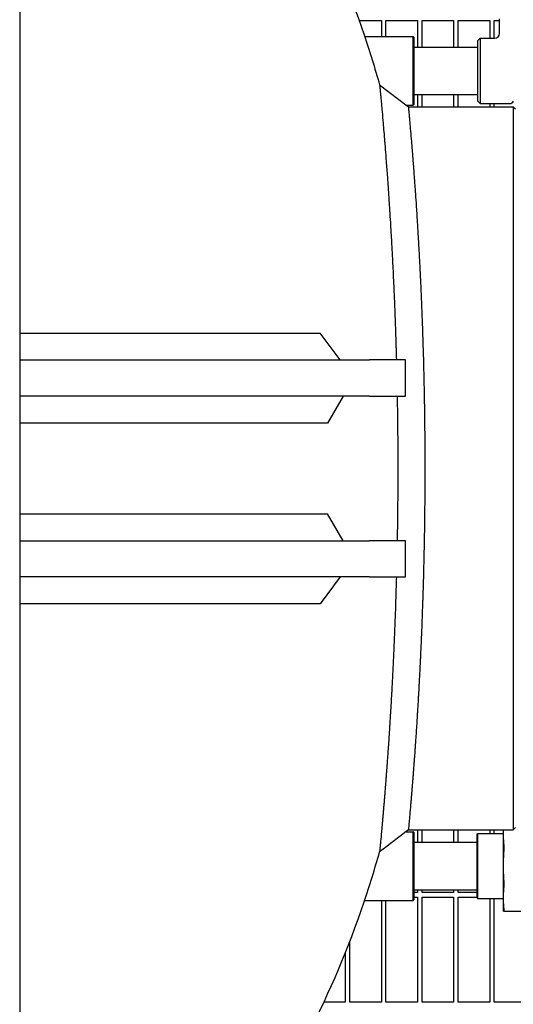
# Model space of a CAD drawing. Header units: inches. Extents: x 36 to 1719, y -84 to 1122.
# Tile 522 of 550: x 1026 to 1040, y 854 to 881. Entities that reach past the tile are written whole.
import ezdxf

# ---------------------------------------------------------------- set-up
doc = ezdxf.new("R2010")
doc.units = ezdxf.units.IN
doc.header["$LTSCALE"] = 48
doc.header["$MEASUREMENT"] = 0
doc.layers.add('Dimension (ANSI)', color=7, linetype='Continuous', lineweight=25)
doc.layers.add('Visible (ANSI)', color=7, linetype='Continuous', lineweight=30)
doc.styles.add('Note Text (ANSI)', font='tahoma.ttf')
doc.dimstyles.new('Architectural (ANSI)', dxfattribs={"dimscale": 48, "dimtxt": 0.125, "dimasz": 0.098425, "dimexe": 0.125, "dimexo": 0.0625, "dimgap": 0.031496, "dimtad": 0, "dimtih": 1, "dimtoh": 1, "dimdec": 4, "dimrnd": 1e-08, "dimzin": 3, "dimdsep": 46, "dimlunit": 4, "dimtxsty": 'Note Text (ANSI)', "dimcen": 0.09, "dimdle": 0.393701, "dimclrd": 256, "dimclre": 256, "dimclrt": 256, "dimadec": 0, "dimazin": 3, "dimtfac": 0.96, "dimtofl": 0, "dimtmove": 0, "dimatfit": 3, "dimfxl": 1, "dimfrac": 2, "dimtolj": 1, "dimtzin": 12, "dimlwd": -1, "dimlwe": -1, "dimarcsym": 0})

# ---------------------------------------------------------------- blocks, each defined once
blk = doc.blocks.new('*D17')
at = {"layer": 'Defpoints', "color": 0, "transparency": 16777216}
for p in [(1025.918, 894.991), (1025.918, 762.991), (1114.12, 762.991)]:
    blk.add_point(p, dxfattribs=at)
at = {"layer": 'Dimension (ANSI)', "transparency": 16777216}
for p, q in [((1028.918, 894.991), (1120.12, 894.991)), ((1114.12, 890.267), (1114.12, 833.626)), ((1114.12, 767.716), (1114.12, 824.357)), ((1028.918, 762.991), (1120.12, 762.991))]:
    blk.add_line(p, q, dxfattribs=at)
for points in [[(1113.332, 890.267), (1114.907, 890.267), (1114.12, 894.991)], [(1113.332, 767.716), (1114.907, 767.716), (1114.12, 762.991)]]:
    blk.add_solid(points, dxfattribs=at)
at = {"layer": 'Dimension (ANSI)', "transparency": 16777216, "insert": (1104.021, 832.114), "char_height": 6, "attachment_point": 1, "style": 'Note Text (ANSI)'}
blk.add_mtext('\\A1;11\'-0"', dxfattribs=at)

msp = doc.modelspace()

# ---------------------------------------------------------------- linework, layer by layer
at = {"layer": 'Visible (ANSI)'}
for p, q in [((1025.91768, 894.9914), (1025.91768, 851.17131)), ((1035.31658, 881.1964), (1035.93518, 881.1964)), ((1035.93518, 881.1964), (1035.93518, 880.7539)), ((1036.06018, 880.7539), (1036.06018, 881.1964)), ((1036.06018, 881.1964), (1036.93518, 881.1964)), ((1036.93518, 881.1964), (1036.93518, 880.4614)), ((1037.06018, 880.4614), (1037.06018, 881.1964)), ((1037.06018, 881.1964), (1037.93518, 881.1964)), ((1037.93518, 881.1964), (1037.93518, 880.4614)), ((1038.06018, 880.4614), (1038.06018, 881.1964)), ((1038.06018, 881.1964), (1038.93518, 881.1964)), ((1038.93518, 881.1964), (1038.93518, 880.71015)), ((1039.06018, 880.71015), (1039.06018, 881.1964)), ((1039.06018, 881.1964), (1039.20202, 881.1964)), ((1039.20202, 880.83515), (1039.20202, 881.2414)), ((1035.46926, 880.7539), (1036.81765, 880.7539)), ((1036.81765, 878.8539), (1036.81765, 880.7539)), ((1036.83327, 880.73827), (1036.81765, 880.7539)), ((1036.83327, 880.73827), (1036.83327, 878.86952)), ((1038.60827, 880.64765), (1038.67077, 880.71015)), ((1038.67077, 880.71015), (1038.67077, 878.89765)), ((1038.67077, 880.71015), (1039.07702, 880.71015)), ((1036.83327, 880.4614), (1038.60827, 880.4614)), ((1038.60827, 878.96015), (1038.60827, 880.64765)), ((1035.88515, 879.41212), (1036.6816, 878.8039)), ((1036.83327, 879.1464), (1038.60827, 879.1464)), ((1036.93518, 879.1464), (1036.93518, 878.8039)), ((1037.06018, 878.8039), (1037.06018, 879.1464)), ((1037.93518, 879.1464), (1037.93518, 878.8039)), ((1038.06018, 878.8039), (1038.06018, 879.1464)), ((1036.61613, 878.8539), (1036.81765, 878.8539)), ((1036.6816, 878.8039), (1039.58356, 878.8039)), ((1036.83327, 878.86952), (1036.81765, 878.8539)), ((1038.60827, 878.96015), (1038.67077, 878.89765)), ((1038.67077, 878.89765), (1039.48327, 878.89765)), ((1038.93518, 878.89765), (1038.93518, 878.8039)), ((1039.06018, 878.8039), (1039.06018, 878.89765)), ((1039.58356, 878.8039), (1039.64606, 878.7414)), ((1039.58356, 878.80381), (1039.58356, 858.8039)), ((1025.91768, 872.5499), (1026.04268, 872.5499)), ((1026.04268, 872.5499), (1034.23914, 872.5499)), ((1034.79372, 871.8039), (1034.23914, 872.5499)), ((1025.91768, 871.8039), (1035.60283, 871.8039)), ((1036.60283, 871.8039), (1035.60283, 871.8039)), ((1036.60283, 870.8039), (1036.60283, 871.8039)), ((1035.60283, 870.8039), (1025.91768, 870.8039)), ((1034.874, 870.8039), (1034.43912, 870.05789)), ((1035.60283, 870.8039), (1036.60283, 870.8039)), ((1026.04268, 870.05789), (1025.91768, 870.05789)), ((1034.43912, 870.05789), (1026.04268, 870.05789)), ((1025.91768, 867.54945), (1026.04268, 867.54945)), ((1026.04268, 867.54945), (1034.4389, 867.54945)), ((1034.87361, 866.8039), (1034.4389, 867.54945)), ((1025.91768, 866.8039), (1035.60283, 866.8039)), ((1036.60283, 866.8039), (1035.60283, 866.8039)), ((1036.60283, 865.8039), (1036.60283, 866.8039)), ((1035.60283, 865.8039), (1025.91768, 865.8039)), ((1034.79333, 865.8039), (1034.23898, 865.05834)), ((1035.60283, 865.8039), (1036.60283, 865.8039)), ((1026.04268, 865.05834), (1025.91768, 865.05834)), ((1034.23898, 865.05834), (1026.04268, 865.05834)), ((1036.61612, 858.7539), (1036.81765, 858.7539)), ((1036.6816, 858.8039), (1039.58356, 858.8039)), ((1036.81765, 856.8539), (1036.81765, 858.7539)), ((1036.83327, 858.73827), (1036.81765, 858.7539)), ((1036.83327, 858.73827), (1036.83327, 856.86952)), ((1036.93518, 858.8039), (1036.93518, 858.4614)), ((1037.06018, 858.4614), (1037.06018, 858.8039)), ((1037.93518, 858.8039), (1037.93518, 858.4614)), ((1038.06018, 858.4614), (1038.06018, 858.8039)), ((1038.58327, 858.68827), (1038.5989, 858.7039)), ((1038.58327, 856.91952), (1038.58327, 858.68827)), ((1038.5989, 858.7039), (1038.5989, 856.9039)), ((1038.5989, 858.7039), (1039.30677, 858.7039)), ((1038.93518, 858.8039), (1038.93518, 858.7039)), ((1039.06018, 858.7039), (1039.06018, 858.8039)), ((1039.30677, 858.8039), (1039.30677, 858.68778)), ((1039.30677, 858.68778), (1039.30677, 857.8039)), ((1039.64606, 858.8664), (1039.58356, 858.8039)), ((1036.83327, 858.4614), (1038.58327, 858.4614)), ((1039.30677, 857.8039), (1039.30677, 856.92001)), ((1036.83327, 857.1464), (1038.58327, 857.1464)), ((1036.93518, 857.0714), (1036.83327, 857.0714)), ((1036.93518, 857.1464), (1036.93518, 857.0714)), ((1037.06018, 857.0714), (1037.06018, 857.1464)), ((1037.93518, 857.0714), (1037.06018, 857.0714)), ((1037.93518, 857.1464), (1037.93518, 857.0714)), ((1038.06018, 857.0714), (1038.06018, 857.1464)), ((1038.58327, 857.0714), (1038.06018, 857.0714)), ((1035.46926, 856.8539), (1036.81765, 856.8539)), ((1035.93518, 856.8539), (1035.93518, 854.04015)), ((1036.06018, 854.04015), (1036.06018, 856.8539)), ((1036.83327, 856.86952), (1036.81765, 856.8539)), ((1036.83327, 856.9464), (1036.93518, 856.9464)), ((1036.93518, 856.9464), (1036.93518, 854.04015)), ((1037.06018, 854.04015), (1037.06018, 856.9464)), ((1037.06018, 856.9464), (1037.93518, 856.9464)), ((1037.93518, 856.9464), (1037.93518, 854.04015)), ((1038.06018, 854.04015), (1038.06018, 856.9464)), ((1038.06018, 856.9464), (1038.58327, 856.9464)), ((1038.58327, 856.91952), (1038.5989, 856.9039)), ((1038.5989, 856.9039), (1039.30677, 856.9039)), ((1038.93518, 856.9039), (1038.93518, 854.04015)), ((1039.06018, 854.04015), (1039.06018, 856.9039)), ((1039.30677, 856.92001), (1039.30677, 856.5539)), ((1039.3254, 856.5539), (1040.26314, 856.5539)), ((1035.06018, 854.04015), (1035.06018, 855.71759)), ((1034.93518, 855.39931), (1034.93518, 854.04015)), ((1034.93518, 854.04015), (1034.34297, 854.04015)), ((1035.93518, 854.04015), (1035.06018, 854.04015)), ((1036.93518, 854.04015), (1036.06018, 854.04015)), ((1037.93518, 854.04015), (1037.06018, 854.04015)), ((1038.93518, 854.04015), (1038.06018, 854.04015)), ((1039.93518, 854.04015), (1039.06018, 854.04015))]:
    msp.add_line(p, q, dxfattribs=at)
for centre, end in [((1039.07702, 880.83515), 0), ((1039.48327, 879.02265), 330)]:
    msp.add_arc(centre, 0.125, 270, end, dxfattribs=at)
for points, knots in [([(1026.04268, 890.5539), (1026.68165, 890.5539), (1027.32024, 890.45102), (1028.61382, 890.03419), (1029.26606, 889.70514), (1030.65333, 888.74897), (1031.37448, 888.07161), (1032.73273, 886.43277), (1033.36715, 885.46335), (1034.5099, 883.29195), (1035.01813, 882.08989), (1035.60692, 880.34639), (1035.75058, 879.88411), (1035.88515, 879.41212)], [0, 0, 0, 0, 0.15974213, 0.15974213, 0.33187701, 0.33187701, 0.5428347, 0.5428347, 0.759799, 0.759799, 0.9767633, 0.9767633, 1.05254611, 1.05254611, 1.05254611, 1.05254611]), ([(1035.88515, 879.41212), (1035.88515, 879.41212), (1035.88515, 879.41212), (1035.88516, 879.41212), (1035.88516, 879.41211), (1035.88516, 879.4121), (1035.88516, 879.41209), (1035.88519, 879.41171), (1035.88552, 879.40831), (1035.88614, 879.40184), (1035.88615, 879.40172), (1035.88616, 879.40161), (1035.88617, 879.40149), (1035.88647, 879.39833), (1035.88684, 879.39446), (1035.88728, 879.3899), (1035.8873, 879.38963), (1035.88733, 879.38937), (1035.88735, 879.3891), (1035.88825, 879.3797), (1035.88941, 879.36746), (1035.89084, 879.35242), (1035.89091, 879.35175), (1035.89097, 879.35108), (1035.89104, 879.3504), (1035.89172, 879.34319), (1035.89246, 879.33536), (1035.89326, 879.32692), (1035.89335, 879.32602), (1035.89343, 879.32512), (1035.89352, 879.32421), (1035.89522, 879.3063), (1035.89716, 879.28571), (1035.89935, 879.26251), (1035.89947, 879.26118), (1035.8996, 879.25985), (1035.89973, 879.2585), (1035.90077, 879.24746), (1035.90186, 879.23584), (1035.903, 879.22366), (1035.90315, 879.2221), (1035.9033, 879.22053), (1035.90344, 879.21895), (1035.9059, 879.19277), (1035.90859, 879.16403), (1035.91149, 879.13283), (1035.91168, 879.13076), (1035.91187, 879.12868), (1035.91207, 879.12659), (1035.91343, 879.1119), (1035.91484, 879.09668), (1035.9163, 879.08093), (1035.91652, 879.0786), (1035.91673, 879.07625), (1035.91695, 879.0739), (1035.91703, 879.07309), (1035.9171, 879.07229), (1035.91717, 879.07149), (1035.92194, 879.01997), (1035.9272, 878.96267), (1035.93291, 878.89979), (1035.93322, 878.8964), (1035.93353, 878.89299), (1035.93384, 878.88957), (1035.9376, 878.84816), (1035.94155, 878.80439), (1035.94567, 878.75831), (1035.94607, 878.75389), (1035.94647, 878.74945), (1035.94687, 878.74499), (1035.95543, 878.64924), (1035.96468, 878.54439), (1035.97445, 878.43153), (1035.975, 878.42521), (1035.97555, 878.41887), (1035.9761, 878.4125), (1035.9807, 878.35929), (1035.98541, 878.30434), (1035.99021, 878.24778), (1035.99079, 878.24095), (1035.99137, 878.23409), (1035.99195, 878.22721), (1035.99364, 878.20726), (1035.99534, 878.18712), (1035.99705, 878.16678), (1035.99836, 878.15127), (1035.99967, 878.13565), (1036.00099, 878.11991), (1036.0085, 878.03017), (1036.01625, 877.93628), (1036.02417, 877.83856), (1036.0248, 877.83088), (1036.02542, 877.82318), (1036.02605, 877.81546), (1036.03135, 877.74996), (1036.03672, 877.68278), (1036.04216, 877.61402), (1036.04282, 877.6057), (1036.04348, 877.59735), (1036.04414, 877.58899), (1036.05574, 877.44185), (1036.06761, 877.28755), (1036.07955, 877.12747), (1036.08028, 877.11766), (1036.08102, 877.10783), (1036.08175, 877.09798), (1036.0874, 877.02196), (1036.09306, 876.94472), (1036.09872, 876.86641), (1036.09946, 876.85612), (1036.10021, 876.84582), (1036.10095, 876.83549), (1036.10422, 876.79009), (1036.10748, 876.74433), (1036.11074, 876.69824), (1036.11964, 876.57235), (1036.12855, 876.44319), (1036.13742, 876.31114), (1036.13813, 876.30067), (1036.13883, 876.29018), (1036.13953, 876.27967), (1036.14529, 876.19358), (1036.15103, 876.10628), (1036.15673, 876.01789), (1036.15741, 876.00726), (1036.1581, 875.99662), (1036.15878, 875.98596), (1036.16146, 875.94433), (1036.16412, 875.90247), (1036.16678, 875.86037), (1036.17395, 875.7467), (1036.18104, 875.63139), (1036.18804, 875.51467), (1036.18983, 875.48469), (1036.19162, 875.45462), (1036.19341, 875.42446), (1036.19405, 875.41353), (1036.1947, 875.40259), (1036.19534, 875.39163), (1036.2005, 875.30391), (1036.2056, 875.21546), (1036.21062, 875.12639), (1036.21124, 875.11549), (1036.21185, 875.10458), (1036.21246, 875.09366), (1036.21503, 875.04786), (1036.21758, 875.0019), (1036.22011, 874.9558), (1036.22817, 874.80891), (1036.23606, 874.65979), (1036.24374, 874.50881), (1036.24427, 874.49838), (1036.2448, 874.48794), (1036.24532, 874.47749), (1036.25013, 874.38238), (1036.25485, 874.28655), (1036.25948, 874.19006), (1036.25997, 874.17987), (1036.26046, 874.16967), (1036.26095, 874.15946), (1036.27075, 873.95382), (1036.28012, 873.74528), (1036.28898, 873.53462), (1036.28938, 873.52512), (1036.28978, 873.51561), (1036.29018, 873.50609), (1036.29445, 873.40409), (1036.29859, 873.3016), (1036.30261, 873.19871), (1036.30296, 873.18975), (1036.30331, 873.18078), (1036.30366, 873.17181), (1036.3058, 873.11666), (1036.3079, 873.0614), (1036.30997, 873.00603), (1036.31606, 872.84278), (1036.32185, 872.67818), (1036.32731, 872.51246), (1036.32756, 872.50488), (1036.32781, 872.4973), (1036.32805, 872.48972), (1036.33158, 872.38183), (1036.33497, 872.27348), (1036.33822, 872.1647), (1036.33823, 872.16411), (1036.33825, 872.16351), (1036.33827, 872.16291), (1036.33848, 872.15594), (1036.33869, 872.14897), (1036.33889, 872.142), (1036.34222, 872.02971), (1036.34539, 871.91699), (1036.3484, 871.8039)], [0.464195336, 0.464195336, 0.464195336, 0.464195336, 0.464314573, 0.464314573, 0.464314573, 0.464558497, 0.464558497, 0.464558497, 0.470345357, 0.470345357, 0.470345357, 0.470449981, 0.470449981, 0.470449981, 0.473230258, 0.473230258, 0.473230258, 0.473390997, 0.473390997, 0.473390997, 0.479015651, 0.479015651, 0.479015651, 0.479265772, 0.479265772, 0.479265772, 0.481917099, 0.481917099, 0.481917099, 0.48219846, 0.48219846, 0.48219846, 0.487738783, 0.487738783, 0.487738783, 0.48805628, 0.48805628, 0.48805628, 0.490659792, 0.490659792, 0.490659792, 0.490993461, 0.490993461, 0.490993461, 0.496523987, 0.496523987, 0.496523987, 0.496890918, 0.496890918, 0.496890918, 0.499468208, 0.499468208, 0.499468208, 0.499850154, 0.499850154, 0.499850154, 0.499979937, 0.499979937, 0.499979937, 0.508303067, 0.508303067, 0.508303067, 0.508752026, 0.508752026, 0.508752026, 0.514181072, 0.514181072, 0.514181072, 0.514701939, 0.514701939, 0.514701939, 0.525883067, 0.525883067, 0.525883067, 0.526508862, 0.526508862, 0.526508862, 0.531739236, 0.531739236, 0.531739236, 0.532370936, 0.532370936, 0.532370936, 0.534203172, 0.534203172, 0.534203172, 0.53560091, 0.53560091, 0.53560091, 0.54357444, 0.54357444, 0.54357444, 0.544200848, 0.544200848, 0.544200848, 0.549512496, 0.549512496, 0.549512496, 0.550155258, 0.550155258, 0.550155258, 0.561458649, 0.561458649, 0.561458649, 0.562151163, 0.562151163, 0.562151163, 0.56749686, 0.56749686, 0.56749686, 0.568198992, 0.568198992, 0.568198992, 0.571287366, 0.571287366, 0.571287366, 0.579722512, 0.579722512, 0.579722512, 0.580391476, 0.580391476, 0.580391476, 0.585872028, 0.585872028, 0.585872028, 0.586530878, 0.586530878, 0.586530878, 0.589104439, 0.589104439, 0.589104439, 0.596053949, 0.596053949, 0.596053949, 0.597838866, 0.597838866, 0.597838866, 0.59848592, 0.59848592, 0.59848592, 0.603666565, 0.603666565, 0.603666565, 0.604300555, 0.604300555, 0.604300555, 0.606959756, 0.606959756, 0.606959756, 0.61543175, 0.61543175, 0.61543175, 0.616016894, 0.616016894, 0.616016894, 0.621344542, 0.621344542, 0.621344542, 0.621907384, 0.621907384, 0.621907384, 0.633246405, 0.633246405, 0.633246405, 0.63375808, 0.63375808, 0.63375808, 0.63924385, 0.63924385, 0.63924385, 0.639721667, 0.639721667, 0.639721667, 0.642660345, 0.642660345, 0.642660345, 0.651325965, 0.651325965, 0.651325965, 0.651722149, 0.651722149, 0.651722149, 0.657359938, 0.657359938, 0.657359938, 0.657390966, 0.657390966, 0.657390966, 0.657752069, 0.657752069, 0.657752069, 0.663569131, 0.663569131, 0.663569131, 0.663569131]), ([(1036.6816, 878.8039), (1036.6816, 878.8039), (1036.6816, 878.8039), (1036.6816, 878.80389), (1036.6816, 878.80389), (1036.6816, 878.80388), (1036.6816, 878.80387), (1036.68163, 878.80353), (1036.68191, 878.80051), (1036.68243, 878.79481), (1036.68244, 878.79471), (1036.68245, 878.79461), (1036.68246, 878.7945), (1036.68272, 878.79172), (1036.68303, 878.78831), (1036.6834, 878.78429), (1036.68342, 878.78406), (1036.68344, 878.78382), (1036.68347, 878.78359), (1036.68423, 878.7753), (1036.68522, 878.76448), (1036.68644, 878.75112), (1036.6865, 878.75053), (1036.68655, 878.74993), (1036.68661, 878.74932), (1036.6872, 878.74292), (1036.68783, 878.73595), (1036.68852, 878.72842), (1036.68859, 878.72762), (1036.68867, 878.72682), (1036.68874, 878.726), (1036.6902, 878.71001), (1036.69189, 878.69153), (1036.69378, 878.67068), (1036.69389, 878.66948), (1036.694, 878.66828), (1036.69411, 878.66707), (1036.69501, 878.65714), (1036.69596, 878.6467), (1036.69695, 878.63574), (1036.69708, 878.63433), (1036.6972, 878.63292), (1036.69733, 878.6315), (1036.69946, 878.60793), (1036.7018, 878.58205), (1036.70432, 878.5539), (1036.70449, 878.55203), (1036.70466, 878.55016), (1036.70483, 878.54827), (1036.70602, 878.53501), (1036.70725, 878.52127), (1036.70852, 878.50703), (1036.70871, 878.50492), (1036.7089, 878.5028), (1036.70909, 878.50067), (1036.70915, 878.49995), (1036.70921, 878.49922), (1036.70928, 878.4985), (1036.71343, 878.45191), (1036.71802, 878.40021), (1036.72299, 878.34355), (1036.72325, 878.3405), (1036.72352, 878.33743), (1036.72379, 878.33434), (1036.72706, 878.29704), (1036.73049, 878.25764), (1036.73408, 878.2162), (1036.73442, 878.21222), (1036.73477, 878.20822), (1036.73512, 878.20421), (1036.74256, 878.11804), (1036.75065, 878.02322), (1036.75927, 877.92027), (1036.75975, 877.91451), (1036.76023, 877.90872), (1036.76072, 877.90291), (1036.76478, 877.85432), (1036.76896, 877.80393), (1036.77322, 877.75197), (1036.77374, 877.74569), (1036.77425, 877.73939), (1036.77477, 877.73307), (1036.77628, 877.71474), (1036.77779, 877.69621), (1036.77931, 877.67749), (1036.78048, 877.66321), (1036.78164, 877.64882), (1036.78282, 877.63432), (1036.78952, 877.5516), (1036.79643, 877.46512), (1036.8035, 877.37512), (1036.80405, 877.36805), (1036.80461, 877.36096), (1036.80517, 877.35384), (1036.80989, 877.29352), (1036.81469, 877.23164), (1036.81955, 877.16828), (1036.82013, 877.16061), (1036.82072, 877.15292), (1036.82131, 877.14521), (1036.83167, 877.00962), (1036.84228, 876.86736), (1036.853, 876.71922), (1036.85366, 876.71014), (1036.85431, 876.70104), (1036.85497, 876.69192), (1036.86005, 876.62152), (1036.86515, 876.54981), (1036.87027, 876.47688), (1036.87094, 876.4673), (1036.87161, 876.4577), (1036.87228, 876.44808), (1036.87524, 876.40576), (1036.87819, 876.36304), (1036.88115, 876.31994), (1036.88923, 876.2022), (1036.89734, 876.0813), (1036.90541, 875.9576), (1036.90605, 875.94779), (1036.90669, 875.93796), (1036.90733, 875.92811), (1036.91257, 875.84746), (1036.9178, 875.76565), (1036.92299, 875.68278), (1036.92362, 875.67282), (1036.92424, 875.66284), (1036.92486, 875.65285), (1036.9273, 875.61381), (1036.92973, 875.57454), (1036.93215, 875.53504), (1036.93869, 875.42839), (1036.94517, 875.3201), (1036.95157, 875.21034), (1036.95322, 875.18215), (1036.95485, 875.15386), (1036.95649, 875.12547), (1036.95708, 875.11518), (1036.95767, 875.10488), (1036.95826, 875.09457), (1036.96298, 875.01198), (1036.96766, 874.92861), (1036.97228, 874.8445), (1036.97284, 874.8342), (1036.97341, 874.8239), (1036.97397, 874.81359), (1036.97634, 874.77032), (1036.97868, 874.72687), (1036.98101, 874.68323), (1036.98844, 874.5442), (1036.99571, 874.40304), (1037.0028, 874.26), (1037.00329, 874.25013), (1037.00377, 874.24024), (1037.00426, 874.23034), (1037.0087, 874.14023), (1037.01306, 874.04937), (1037.01734, 873.95785), (1037.01779, 873.94818), (1037.01824, 873.9385), (1037.01869, 873.92881), (1037.02776, 873.73371), (1037.03644, 873.53557), (1037.04467, 873.33501), (1037.04504, 873.32596), (1037.04541, 873.3169), (1037.04578, 873.30784), (1037.04974, 873.2107), (1037.05359, 873.11301), (1037.05733, 873.01482), (1037.05766, 873.00627), (1037.05799, 872.99771), (1037.05831, 872.98915), (1037.0603, 872.93651), (1037.06226, 872.88373), (1037.06419, 872.83082), (1037.06987, 872.6748), (1037.07527, 872.51746), (1037.08036, 872.35904), (1037.08059, 872.3518), (1037.08082, 872.34456), (1037.08105, 872.33731), (1037.08435, 872.23418), (1037.08751, 872.1306), (1037.09053, 872.02664), (1037.09055, 872.02606), (1037.09057, 872.02549), (1037.09058, 872.02492), (1037.09078, 872.01826), (1037.09097, 872.0116), (1037.09116, 872.00494), (1037.09728, 871.79319), (1037.10284, 871.57971), (1037.10781, 871.36484), (1037.10794, 871.35929), (1037.10806, 871.35373), (1037.10819, 871.34818), (1037.11055, 871.24562), (1037.11276, 871.14276), (1037.11484, 871.03964), (1037.11494, 871.03472), (1037.11504, 871.02981), (1037.11514, 871.02489), (1037.11632, 870.96588), (1037.11746, 870.90679), (1037.11855, 870.84762), (1037.1214, 870.69291), (1037.12393, 870.53764), (1037.12615, 870.38193), (1037.1262, 870.37851), (1037.12625, 870.37509), (1037.12629, 870.37167), (1037.12781, 870.26469), (1037.12916, 870.15752), (1037.13037, 870.05019), (1037.1304, 870.0476), (1037.13043, 870.04501), (1037.13046, 870.04242), (1037.1329, 869.82328), (1037.1347, 869.6035), (1037.13585, 869.38344), (1037.13586, 869.38242), (1037.13586, 869.3814), (1037.13587, 869.38039), (1037.13644, 869.27003), (1037.13685, 869.15961), (1037.13709, 869.04916), (1037.13709, 869.04887), (1037.1371, 869.04858), (1037.1371, 869.04829), (1037.13728, 868.96683), (1037.13737, 868.88536), (1037.13737, 868.8039)], [0.46419491, 0.46419491, 0.46419491, 0.46419491, 0.464314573, 0.464314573, 0.464314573, 0.464558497, 0.464558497, 0.464558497, 0.470345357, 0.470345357, 0.470345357, 0.470449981, 0.470449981, 0.470449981, 0.473230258, 0.473230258, 0.473230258, 0.473390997, 0.473390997, 0.473390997, 0.479015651, 0.479015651, 0.479015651, 0.479265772, 0.479265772, 0.479265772, 0.481917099, 0.481917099, 0.481917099, 0.48219846, 0.48219846, 0.48219846, 0.487738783, 0.487738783, 0.487738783, 0.48805628, 0.48805628, 0.48805628, 0.490659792, 0.490659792, 0.490659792, 0.490993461, 0.490993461, 0.490993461, 0.496523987, 0.496523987, 0.496523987, 0.496890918, 0.496890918, 0.496890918, 0.499468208, 0.499468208, 0.499468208, 0.499850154, 0.499850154, 0.499850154, 0.499979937, 0.499979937, 0.499979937, 0.508303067, 0.508303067, 0.508303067, 0.508752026, 0.508752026, 0.508752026, 0.514181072, 0.514181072, 0.514181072, 0.514701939, 0.514701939, 0.514701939, 0.525883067, 0.525883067, 0.525883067, 0.526508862, 0.526508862, 0.526508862, 0.531739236, 0.531739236, 0.531739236, 0.532370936, 0.532370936, 0.532370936, 0.534203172, 0.534203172, 0.534203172, 0.53560091, 0.53560091, 0.53560091, 0.54357444, 0.54357444, 0.54357444, 0.544200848, 0.544200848, 0.544200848, 0.549512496, 0.549512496, 0.549512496, 0.550155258, 0.550155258, 0.550155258, 0.561458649, 0.561458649, 0.561458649, 0.562151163, 0.562151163, 0.562151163, 0.56749686, 0.56749686, 0.56749686, 0.568198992, 0.568198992, 0.568198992, 0.571287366, 0.571287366, 0.571287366, 0.579722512, 0.579722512, 0.579722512, 0.580391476, 0.580391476, 0.580391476, 0.585872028, 0.585872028, 0.585872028, 0.586530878, 0.586530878, 0.586530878, 0.589104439, 0.589104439, 0.589104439, 0.596053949, 0.596053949, 0.596053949, 0.597838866, 0.597838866, 0.597838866, 0.59848592, 0.59848592, 0.59848592, 0.603666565, 0.603666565, 0.603666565, 0.604300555, 0.604300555, 0.604300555, 0.606959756, 0.606959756, 0.606959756, 0.61543175, 0.61543175, 0.61543175, 0.616016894, 0.616016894, 0.616016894, 0.621344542, 0.621344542, 0.621344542, 0.621907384, 0.621907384, 0.621907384, 0.633246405, 0.633246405, 0.633246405, 0.63375808, 0.63375808, 0.63375808, 0.63924385, 0.63924385, 0.63924385, 0.639721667, 0.639721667, 0.639721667, 0.642660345, 0.642660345, 0.642660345, 0.651325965, 0.651325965, 0.651325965, 0.651722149, 0.651722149, 0.651722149, 0.657359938, 0.657359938, 0.657359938, 0.657390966, 0.657390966, 0.657390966, 0.657752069, 0.657752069, 0.657752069, 0.669228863, 0.669228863, 0.669228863, 0.669525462, 0.669525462, 0.669525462, 0.675001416, 0.675001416, 0.675001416, 0.67526241, 0.67526241, 0.67526241, 0.678395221, 0.678395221, 0.678395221, 0.68658714, 0.68658714, 0.68658714, 0.686767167, 0.686767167, 0.686767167, 0.692394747, 0.692394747, 0.692394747, 0.692530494, 0.692530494, 0.692530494, 0.70401964, 0.70401964, 0.70401964, 0.704072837, 0.704072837, 0.704072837, 0.709834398, 0.709834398, 0.709834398, 0.709849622, 0.709849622, 0.709849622, 0.714099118, 0.714099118, 0.714099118, 0.714099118]), ([(1036.37056, 870.8039), (1036.37265, 870.68545), (1036.37457, 870.56676), (1036.3763, 870.44788), (1036.37635, 870.44431), (1036.37641, 870.44075), (1036.37646, 870.43719), (1036.37807, 870.32578), (1036.37952, 870.21424), (1036.3808, 870.10252), (1036.38083, 870.09982), (1036.38086, 870.09713), (1036.38089, 870.09443), (1036.3835, 869.86632), (1036.38542, 869.63748), (1036.38665, 869.4083), (1036.38666, 869.40723), (1036.38666, 869.40617), (1036.38667, 869.40511), (1036.38728, 869.29018), (1036.38772, 869.17516), (1036.38798, 869.06011), (1036.38798, 869.05981), (1036.38798, 869.05951), (1036.38798, 869.0592), (1036.38817, 868.97434), (1036.38827, 868.88947), (1036.38827, 868.80459), (1036.38827, 868.80436), (1036.38827, 868.80413), (1036.38827, 868.8039)], [0.6805810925, 0.6805810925, 0.6805810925, 0.6805810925, 0.6865871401, 0.6865871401, 0.6865871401, 0.6867671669, 0.6867671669, 0.6867671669, 0.6923947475, 0.6923947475, 0.6923947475, 0.6925304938, 0.6925304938, 0.6925304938, 0.7040196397, 0.7040196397, 0.7040196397, 0.7040728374, 0.7040728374, 0.7040728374, 0.7098343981, 0.7098343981, 0.7098343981, 0.7098496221, 0.7098496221, 0.7098496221, 0.7140991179, 0.7140991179, 0.7140991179, 0.7141107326, 0.7141107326, 0.7141107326, 0.7141107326]), ([(1036.38827, 868.8039), (1036.38827, 868.65816), (1036.38798, 868.51219), (1036.38742, 868.36648), (1036.38742, 868.36543), (1036.38741, 868.36439), (1036.38741, 868.36334), (1036.38705, 868.27251), (1036.38659, 868.18177), (1036.38602, 868.09125), (1036.38587, 868.06775), (1036.38572, 868.04426), (1036.38555, 868.02077), (1036.38554, 868.01899), (1036.38553, 868.01721), (1036.38552, 868.01543), (1036.38404, 867.80347), (1036.38196, 867.59183), (1036.3793, 867.38081), (1036.37911, 867.36588), (1036.37892, 867.35095), (1036.37873, 867.33601), (1036.37869, 867.33272), (1036.37864, 867.32942), (1036.3786, 867.32613), (1036.37716, 867.21643), (1036.37557, 867.10684), (1036.37382, 866.99744), (1036.37375, 866.99342), (1036.37369, 866.9894), (1036.37363, 866.98538), (1036.37265, 866.92482), (1036.37163, 866.86432), (1036.37056, 866.8039)], [0.7141107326, 0.7141107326, 0.7141107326, 0.7141107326, 0.7214075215, 0.7214075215, 0.7214075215, 0.7214599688, 0.7214599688, 0.7214599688, 0.7260087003, 0.7260087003, 0.7260087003, 0.727189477, 0.727189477, 0.727189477, 0.7272789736, 0.7272789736, 0.7272789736, 0.7379339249, 0.7379339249, 0.7379339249, 0.7386879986, 0.7386879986, 0.7386879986, 0.7388544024, 0.7388544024, 0.7388544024, 0.7443948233, 0.7443948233, 0.7443948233, 0.744598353, 0.744598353, 0.744598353, 0.747665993, 0.747665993, 0.747665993, 0.747665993]), ([(1037.13737, 868.8039), (1037.13737, 868.80368), (1037.13737, 868.80345), (1037.13737, 868.80323), (1037.13736, 868.66335), (1037.1371, 868.52343), (1037.13657, 868.38368), (1037.13657, 868.38267), (1037.13656, 868.38167), (1037.13656, 868.38066), (1037.13623, 868.29354), (1037.13579, 868.20649), (1037.13526, 868.11955), (1037.13512, 868.09698), (1037.13497, 868.07441), (1037.13482, 868.05186), (1037.13481, 868.05015), (1037.13479, 868.04844), (1037.13478, 868.04673), (1037.1334, 867.84317), (1037.13145, 867.64001), (1037.12896, 867.43755), (1037.12878, 867.42322), (1037.1286, 867.4089), (1037.12842, 867.39457), (1037.12838, 867.39141), (1037.12834, 867.38825), (1037.1283, 867.38509), (1037.12695, 867.27986), (1037.12546, 867.17472), (1037.12382, 867.06977), (1037.12376, 867.06591), (1037.1237, 867.06206), (1037.12364, 867.0582), (1037.12207, 866.95871), (1037.12038, 866.8594), (1037.11855, 866.76037), (1037.11649, 866.6486), (1037.11427, 866.53705), (1037.11188, 866.42582), (1037.11177, 866.42061), (1037.11166, 866.4154), (1037.11155, 866.41019), (1037.10936, 866.30895), (1037.10704, 866.20798), (1037.10459, 866.10734), (1037.10445, 866.10172), (1037.10432, 866.09609), (1037.10418, 866.09047), (1037.10417, 866.09023), (1037.10417, 866.08999), (1037.10416, 866.08975), (1037.09998, 865.91914), (1037.09543, 865.74934), (1037.09052, 865.58065), (1037.08953, 865.54673), (1037.08853, 865.51285), (1037.08751, 865.47902), (1037.0873, 865.47197), (1037.08709, 865.46492), (1037.08688, 865.45787), (1037.08659, 865.44847), (1037.08631, 865.43908), (1037.08602, 865.42969), (1037.08337, 865.34278), (1037.08063, 865.25613), (1037.07779, 865.16982), (1037.07754, 865.16221), (1037.07729, 865.1546), (1037.07704, 865.14699), (1037.07297, 865.02391), (1037.06872, 864.90153), (1037.0643, 864.78), (1037.06166, 864.70742), (1037.05895, 864.63506), (1037.05619, 864.56298), (1037.05586, 864.55444), (1037.05553, 864.5459), (1037.0552, 864.53737), (1037.05169, 864.44642), (1037.04808, 864.35593), (1037.04439, 864.26597), (1037.04402, 864.25701), (1037.04365, 864.24805), (1037.04328, 864.2391), (1037.04197, 864.2075), (1037.04066, 864.17597), (1037.03933, 864.1445), (1037.03267, 863.98674), (1037.02573, 863.83043), (1037.01855, 863.67605), (1037.01811, 863.6664), (1037.01766, 863.65677), (1037.01721, 863.64714), (1037.01532, 863.60672), (1037.01341, 863.56644), (1037.01149, 863.5263), (1037.00921, 863.47874), (1037.00691, 863.43136), (1037.00459, 863.38416), (1037.0041, 863.37422), (1037.00361, 863.36428), (1037.00312, 863.35436), (1036.99601, 863.2105), (1036.98869, 863.06839), (1036.98122, 862.92847), (1036.97927, 862.89181), (1036.9773, 862.85529), (1036.97532, 862.8189), (1036.97476, 862.80862), (1036.9742, 862.79835), (1036.97364, 862.78809), (1036.96919, 862.70675), (1036.96469, 862.6261), (1036.96014, 862.54621), (1036.95955, 862.53588), (1036.95896, 862.52557), (1036.95838, 862.51527), (1036.95611, 862.47573), (1036.95384, 862.43639), (1036.95156, 862.39726), (1036.95072, 862.38286), (1036.94988, 862.36848), (1036.94904, 862.35414), (1036.94346, 862.25916), (1036.93783, 862.16532), (1036.93215, 862.07275), (1036.93112, 862.0559), (1036.93008, 862.03909), (1036.92905, 862.02232), (1036.92841, 862.01203), (1036.92778, 862.00175), (1036.92714, 861.99149), (1036.92328, 861.92931), (1036.9194, 861.86772), (1036.91551, 861.80676), (1036.91477, 861.79508), (1036.91402, 861.78342), (1036.91328, 861.77179), (1036.91262, 861.76161), (1036.91197, 861.75145), (1036.91132, 861.7413), (1036.90147, 861.58841), (1036.89155, 861.43946), (1036.88165, 861.29514), (1036.88155, 861.29357), (1036.88144, 861.292), (1036.88133, 861.29044), (1036.88077, 861.28229), (1036.88021, 861.27415), (1036.87965, 861.26603), (1036.87508, 861.19963), (1036.87051, 861.13414), (1036.86595, 861.06966), (1036.86529, 861.06026), (1036.86463, 861.05089), (1036.86396, 861.04154), (1036.85836, 860.96253), (1036.85277, 860.88508), (1036.84724, 860.80938), (1036.8444, 860.77054), (1036.84156, 860.73207), (1036.83874, 860.69404), (1036.8381, 860.68536), (1036.83745, 860.67671), (1036.83681, 860.66808), (1036.8336, 860.62496), (1036.8304, 860.58241), (1036.82723, 860.54047), (1036.8266, 860.53218), (1036.82598, 860.52391), (1036.82535, 860.51567), (1036.82157, 860.46584), (1036.81782, 860.41691), (1036.81412, 860.36895), (1036.81102, 860.32887), (1036.80795, 860.28938), (1036.8049, 860.25052), (1036.80432, 860.2431), (1036.80374, 860.2357), (1036.80316, 860.22833), (1036.80012, 860.18973), (1036.79712, 860.15174), (1036.79414, 860.11439), (1036.79358, 860.10742), (1036.79303, 860.10048), (1036.79248, 860.09357), (1036.78922, 860.05281), (1036.78601, 860.01288), (1036.78285, 859.97381), (1036.78166, 859.95919), (1036.78048, 859.94469), (1036.77931, 859.93031), (1036.77739, 859.9067), (1036.77549, 859.88342), (1036.7736, 859.86046), (1036.77311, 859.85439), (1036.77261, 859.84835), (1036.77211, 859.84233), (1036.76933, 859.80846), (1036.76659, 859.77531), (1036.76389, 859.74291), (1036.76343, 859.73735), (1036.76297, 859.7318), (1036.76251, 859.72628), (1036.75971, 859.69275), (1036.75697, 859.66004), (1036.75428, 859.62816), (1036.75137, 859.59357), (1036.74851, 859.55991), (1036.74573, 859.52724), (1036.74535, 859.52278), (1036.74497, 859.51833), (1036.74459, 859.5139), (1036.74212, 859.4849), (1036.7397, 859.4567), (1036.73734, 859.42935), (1036.737, 859.42538), (1036.73666, 859.42144), (1036.73632, 859.41751), (1036.73396, 859.39015), (1036.73166, 859.36366), (1036.72943, 859.33805), (1036.7269, 859.30896), (1036.72445, 859.28091), (1036.72208, 859.25398), (1036.72182, 859.25092), (1036.72155, 859.24788), (1036.72128, 859.24485), (1036.71921, 859.22123), (1036.7172, 859.1985), (1036.71527, 859.1767), (1036.71504, 859.17412), (1036.71481, 859.17155), (1036.71459, 859.169), (1036.7127, 859.14768), (1036.71088, 859.12728), (1036.70915, 859.10782), (1036.70713, 859.08516), (1036.7052, 859.06368), (1036.70338, 859.04342), (1036.70323, 859.04177), (1036.70309, 859.04012), (1036.70294, 859.03847), (1036.70133, 859.02053), (1036.6998, 859.00356), (1036.69835, 858.98759), (1036.69824, 858.98631), (1036.69812, 858.98503), (1036.69801, 858.98377), (1036.6966, 858.96824), (1036.69529, 858.95368), (1036.69406, 858.94014), (1036.6913, 858.90976), (1036.68898, 858.88436), (1036.68712, 858.8641), (1036.68708, 858.86361), (1036.68704, 858.86314), (1036.68699, 858.86266), (1036.68614, 858.85331), (1036.68538, 858.84507), (1036.68473, 858.83795), (1036.68267, 858.81551), (1036.6816, 858.80397), (1036.6816, 858.8039), (1036.6816, 858.8039), (1036.6816, 858.8039), (1036.6816, 858.8039)], [0.714099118, 0.714099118, 0.714099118, 0.714099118, 0.714110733, 0.714110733, 0.714110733, 0.721407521, 0.721407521, 0.721407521, 0.721459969, 0.721459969, 0.721459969, 0.7260087, 0.7260087, 0.7260087, 0.727189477, 0.727189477, 0.727189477, 0.727278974, 0.727278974, 0.727278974, 0.737933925, 0.737933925, 0.737933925, 0.738687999, 0.738687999, 0.738687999, 0.738854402, 0.738854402, 0.738854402, 0.744394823, 0.744394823, 0.744394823, 0.744598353, 0.744598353, 0.744598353, 0.749851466, 0.749851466, 0.749851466, 0.755780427, 0.755780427, 0.755780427, 0.756058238, 0.756058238, 0.756058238, 0.761455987, 0.761455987, 0.761455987, 0.761757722, 0.761757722, 0.761757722, 0.761770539, 0.761770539, 0.761770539, 0.770925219, 0.770925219, 0.770925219, 0.772766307, 0.772766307, 0.772766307, 0.773150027, 0.773150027, 0.773150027, 0.773661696, 0.773661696, 0.773661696, 0.778397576, 0.778397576, 0.778397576, 0.778815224, 0.778815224, 0.778815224, 0.785573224, 0.785573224, 0.785573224, 0.789609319, 0.789609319, 0.789609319, 0.790087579, 0.790087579, 0.790087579, 0.795184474, 0.795184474, 0.795184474, 0.795692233, 0.795692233, 0.795692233, 0.797484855, 0.797484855, 0.797484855, 0.806474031, 0.806474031, 0.806474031, 0.807035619, 0.807035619, 0.807035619, 0.809392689, 0.809392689, 0.809392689, 0.812184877, 0.812184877, 0.812184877, 0.81277304, 0.81277304, 0.81277304, 0.821297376, 0.821297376, 0.821297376, 0.823530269, 0.823530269, 0.823530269, 0.824161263, 0.824161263, 0.824161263, 0.82916354, 0.82916354, 0.82916354, 0.82981003, 0.82981003, 0.82981003, 0.832291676, 0.832291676, 0.832291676, 0.833204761, 0.833204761, 0.833204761, 0.83925065, 0.83925065, 0.83925065, 0.840351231, 0.840351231, 0.840351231, 0.841026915, 0.841026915, 0.841026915, 0.845121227, 0.845121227, 0.845121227, 0.845905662, 0.845905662, 0.845905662, 0.846592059, 0.846592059, 0.846592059, 0.856934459, 0.856934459, 0.856934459, 0.857046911, 0.857046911, 0.857046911, 0.857631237, 0.857631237, 0.857631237, 0.862408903, 0.862408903, 0.862408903, 0.863104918, 0.863104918, 0.863104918, 0.868987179, 0.868987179, 0.868987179, 0.872005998, 0.872005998, 0.872005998, 0.872694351, 0.872694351, 0.872694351, 0.87613399, 0.87613399, 0.87613399, 0.876814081, 0.876814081, 0.876814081, 0.880925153, 0.880925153, 0.880925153, 0.884361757, 0.884361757, 0.884361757, 0.885017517, 0.885017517, 0.885017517, 0.888451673, 0.888451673, 0.888451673, 0.889091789, 0.889091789, 0.889091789, 0.892864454, 0.892864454, 0.892864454, 0.894275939, 0.894275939, 0.894275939, 0.896592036, 0.896592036, 0.896592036, 0.897204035, 0.897204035, 0.897204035, 0.900646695, 0.900646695, 0.900646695, 0.901238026, 0.901238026, 0.901238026, 0.904829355, 0.904829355, 0.904829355, 0.90872702, 0.90872702, 0.90872702, 0.909259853, 0.909259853, 0.909259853, 0.912749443, 0.912749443, 0.912749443, 0.913255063, 0.913255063, 0.913255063, 0.91677566, 0.91677566, 0.91677566, 0.920775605, 0.920775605, 0.920775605, 0.921229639, 0.921229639, 0.921229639, 0.924771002, 0.924771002, 0.924771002, 0.925190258, 0.925190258, 0.925190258, 0.928689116, 0.928689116, 0.928689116, 0.932765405, 0.932765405, 0.932765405, 0.933098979, 0.933098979, 0.933098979, 0.936745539, 0.936745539, 0.936745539, 0.937037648, 0.937037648, 0.937037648, 0.940617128, 0.940617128, 0.940617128, 0.948650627, 0.948650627, 0.948650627, 0.948841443, 0.948841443, 0.948841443, 0.952593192, 0.952593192, 0.952593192, 0.964424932, 0.964424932, 0.964424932, 0.964464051, 0.964464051, 0.964464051, 0.964464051]), ([(1036.3484, 865.80389), (1036.34519, 865.68323), (1036.34179, 865.56292), (1036.33822, 865.44309), (1036.33716, 865.40761), (1036.33609, 865.37218), (1036.335, 865.33679), (1036.33477, 865.32942), (1036.33454, 865.32204), (1036.33431, 865.31467), (1036.33401, 865.30485), (1036.3337, 865.29502), (1036.3334, 865.2852), (1036.33056, 865.19431), (1036.32762, 865.10366), (1036.32458, 865.01332), (1036.32431, 865.00535), (1036.32404, 864.99739), (1036.32377, 864.98943), (1036.31941, 864.86059), (1036.31484, 864.73235), (1036.31009, 864.60493), (1036.30725, 864.52883), (1036.30434, 864.45294), (1036.30136, 864.37731), (1036.30101, 864.36835), (1036.30066, 864.35939), (1036.3003, 864.35044), (1036.29653, 864.25501), (1036.29264, 864.16001), (1036.28866, 864.06555), (1036.28827, 864.05614), (1036.28787, 864.04673), (1036.28747, 864.03733), (1036.28606, 864.00414), (1036.28465, 863.97102), (1036.28322, 863.93797), (1036.27604, 863.77225), (1036.26855, 863.60768), (1036.26079, 863.44509), (1036.26031, 863.43493), (1036.25982, 863.42478), (1036.25933, 863.41464), (1036.25729, 863.37207), (1036.25523, 863.32964), (1036.25315, 863.28736), (1036.25069, 863.23727), (1036.2482, 863.18732), (1036.24569, 863.13753), (1036.24516, 863.12704), (1036.24463, 863.11656), (1036.2441, 863.10608), (1036.23639, 862.95428), (1036.22845, 862.80402), (1036.22034, 862.65612), (1036.21822, 862.61738), (1036.21608, 862.57874), (1036.21392, 862.54021), (1036.21332, 862.52933), (1036.21271, 862.51845), (1036.2121, 862.50758), (1036.20726, 862.42144), (1036.20235, 862.3359), (1036.19739, 862.25116), (1036.19675, 862.2402), (1036.19611, 862.22926), (1036.19547, 862.21834), (1036.193, 862.17639), (1036.19053, 862.13465), (1036.18804, 862.09312), (1036.18712, 862.07785), (1036.1862, 862.0626), (1036.18529, 862.04738), (1036.1792, 861.94661), (1036.17304, 861.84679), (1036.16682, 861.74819), (1036.16569, 861.73024), (1036.16456, 861.71234), (1036.16342, 861.69447), (1036.16273, 861.6835), (1036.16203, 861.67255), (1036.16133, 861.66161), (1036.1571, 861.59534), (1036.15285, 861.52967), (1036.14858, 861.46467), (1036.14776, 861.45222), (1036.14694, 861.43979), (1036.14613, 861.42737), (1036.14541, 861.41651), (1036.14469, 861.40566), (1036.14397, 861.39483), (1036.13316, 861.23161), (1036.1222, 861.07189), (1036.11129, 860.91736), (1036.11117, 860.91568), (1036.11105, 860.914), (1036.11093, 860.91232), (1036.11032, 860.9036), (1036.1097, 860.89489), (1036.10908, 860.88619), (1036.10404, 860.81504), (1036.09898, 860.74466), (1036.09393, 860.67528), (1036.09319, 860.66517), (1036.09245, 860.65508), (1036.09172, 860.64502), (1036.0855, 860.55996), (1036.07929, 860.47647), (1036.07314, 860.39491), (1036.06999, 860.35305), (1036.06683, 860.31155), (1036.06369, 860.27047), (1036.06297, 860.2611), (1036.06226, 860.25175), (1036.06154, 860.24243), (1036.05796, 860.19583), (1036.0544, 860.14979), (1036.05085, 860.10437), (1036.05015, 860.09539), (1036.04945, 860.08643), (1036.04875, 860.0775), (1036.04452, 860.02352), (1036.04033, 859.97044), (1036.03618, 859.9184), (1036.03271, 859.87489), (1036.02925, 859.83197), (1036.02583, 859.78967), (1036.02518, 859.7816), (1036.02453, 859.77356), (1036.02387, 859.76553), (1036.02046, 859.72351), (1036.01708, 859.68214), (1036.01373, 859.64147), (1036.01311, 859.63389), (1036.01249, 859.62633), (1036.01187, 859.6188), (1036.0082, 859.5744), (1036.00458, 859.53086), (1036.00102, 859.48824), (1035.99968, 859.47229), (1035.99835, 859.45646), (1035.99703, 859.44076), (1035.99486, 859.41499), (1035.99271, 859.38954), (1035.99058, 859.36443), (1035.99002, 859.3578), (1035.98946, 859.35119), (1035.9889, 859.3446), (1035.98575, 859.30754), (1035.98264, 859.27122), (1035.97958, 859.23568), (1035.97906, 859.22958), (1035.97853, 859.22349), (1035.97801, 859.21743), (1035.97484, 859.18063), (1035.97172, 859.14467), (1035.96866, 859.10959), (1035.96534, 859.07151), (1035.96209, 859.03442), (1035.95891, 858.99843), (1035.95848, 858.99351), (1035.95805, 858.98861), (1035.95762, 858.98373), (1035.95479, 858.95177), (1035.95203, 858.92068), (1035.94934, 858.89052), (1035.94895, 858.88615), (1035.94856, 858.88179), (1035.94818, 858.87746), (1035.94548, 858.8473), (1035.94286, 858.81808), (1035.94032, 858.78984), (1035.93743, 858.75775), (1035.93462, 858.72674), (1035.9319, 858.69692), (1035.9316, 858.69354), (1035.93129, 858.69017), (1035.93098, 858.68681), (1035.9286, 858.66065), (1035.9263, 858.63544), (1035.92408, 858.61123), (1035.92381, 858.60837), (1035.92355, 858.60552), (1035.92329, 858.60268), (1035.92112, 858.579), (1035.91902, 858.55631), (1035.91702, 858.53466), (1035.91469, 858.50944), (1035.91247, 858.4855), (1035.91037, 858.46291), (1035.91019, 858.46107), (1035.91002, 858.45923), (1035.90985, 858.4574), (1035.90799, 858.43739), (1035.90622, 858.41848), (1035.90456, 858.40071), (1035.90442, 858.39928), (1035.90429, 858.39787), (1035.90416, 858.39646), (1035.90254, 858.37919), (1035.90102, 858.36301), (1035.8996, 858.34796), (1035.89642, 858.31417), (1035.89374, 858.28584), (1035.89158, 858.26313), (1035.89153, 858.2626), (1035.89148, 858.26206), (1035.89143, 858.26153), (1035.89043, 858.25105), (1035.88955, 858.24179), (1035.88879, 858.23379), (1035.88639, 858.20854), (1035.88515, 858.19567), (1035.88515, 858.19567)], [0.764707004, 0.764707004, 0.764707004, 0.764707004, 0.770925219, 0.770925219, 0.770925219, 0.772766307, 0.772766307, 0.772766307, 0.773150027, 0.773150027, 0.773150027, 0.773661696, 0.773661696, 0.773661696, 0.778397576, 0.778397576, 0.778397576, 0.778815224, 0.778815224, 0.778815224, 0.785573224, 0.785573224, 0.785573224, 0.789609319, 0.789609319, 0.789609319, 0.790087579, 0.790087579, 0.790087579, 0.795184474, 0.795184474, 0.795184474, 0.795692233, 0.795692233, 0.795692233, 0.797484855, 0.797484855, 0.797484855, 0.806474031, 0.806474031, 0.806474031, 0.807035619, 0.807035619, 0.807035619, 0.809392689, 0.809392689, 0.809392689, 0.812184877, 0.812184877, 0.812184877, 0.81277304, 0.81277304, 0.81277304, 0.821297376, 0.821297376, 0.821297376, 0.823530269, 0.823530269, 0.823530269, 0.824161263, 0.824161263, 0.824161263, 0.82916354, 0.82916354, 0.82916354, 0.82981003, 0.82981003, 0.82981003, 0.832291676, 0.832291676, 0.832291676, 0.833204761, 0.833204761, 0.833204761, 0.83925065, 0.83925065, 0.83925065, 0.840351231, 0.840351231, 0.840351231, 0.841026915, 0.841026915, 0.841026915, 0.845121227, 0.845121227, 0.845121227, 0.845905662, 0.845905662, 0.845905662, 0.846592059, 0.846592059, 0.846592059, 0.856934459, 0.856934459, 0.856934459, 0.857046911, 0.857046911, 0.857046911, 0.857631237, 0.857631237, 0.857631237, 0.862408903, 0.862408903, 0.862408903, 0.863104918, 0.863104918, 0.863104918, 0.868987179, 0.868987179, 0.868987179, 0.872005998, 0.872005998, 0.872005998, 0.872694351, 0.872694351, 0.872694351, 0.87613399, 0.87613399, 0.87613399, 0.876814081, 0.876814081, 0.876814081, 0.880925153, 0.880925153, 0.880925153, 0.884361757, 0.884361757, 0.884361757, 0.885017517, 0.885017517, 0.885017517, 0.888451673, 0.888451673, 0.888451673, 0.889091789, 0.889091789, 0.889091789, 0.892864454, 0.892864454, 0.892864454, 0.894275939, 0.894275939, 0.894275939, 0.896592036, 0.896592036, 0.896592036, 0.897204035, 0.897204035, 0.897204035, 0.900646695, 0.900646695, 0.900646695, 0.901238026, 0.901238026, 0.901238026, 0.904829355, 0.904829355, 0.904829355, 0.90872702, 0.90872702, 0.90872702, 0.909259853, 0.909259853, 0.909259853, 0.912749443, 0.912749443, 0.912749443, 0.913255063, 0.913255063, 0.913255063, 0.91677566, 0.91677566, 0.91677566, 0.920775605, 0.920775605, 0.920775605, 0.921229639, 0.921229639, 0.921229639, 0.924771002, 0.924771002, 0.924771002, 0.925190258, 0.925190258, 0.925190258, 0.928689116, 0.928689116, 0.928689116, 0.932765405, 0.932765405, 0.932765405, 0.933098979, 0.933098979, 0.933098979, 0.936745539, 0.936745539, 0.936745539, 0.937037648, 0.937037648, 0.937037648, 0.940617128, 0.940617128, 0.940617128, 0.948650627, 0.948650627, 0.948650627, 0.948841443, 0.948841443, 0.948841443, 0.952593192, 0.952593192, 0.952593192, 0.964424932, 0.964424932, 0.964424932, 0.964424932]), ([(1026.04268, 847.0539), (1026.68165, 847.0539), (1027.32024, 847.15678), (1028.61382, 847.5736), (1029.26606, 847.90265), (1030.65333, 848.85883), (1031.37448, 849.53619), (1032.73273, 851.17503), (1033.36715, 852.14445), (1034.5099, 854.31584), (1035.01813, 855.51791), (1035.60692, 857.26141), (1035.75058, 857.72369), (1035.88515, 858.19567)], [0, 0, 0, 0, 0.15974213, 0.15974213, 0.33187701, 0.33187701, 0.5428347, 0.5428347, 0.759799, 0.759799, 0.9767633, 0.9767633, 1.05254612, 1.05254612, 1.05254612, 1.05254612]), ([(1039.3254, 858.35828), (1039.32669, 858.34652), (1039.32732, 858.33232), (1039.32732, 858.30313), (1039.32669, 858.28651), (1039.3254, 858.26989)], [0.397039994, 0.397039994, 0.397039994, 0.397039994, 0.517389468, 0.517389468, 0.637738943, 0.637738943, 0.637738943, 0.637738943]), ([(1039.3254, 857.33791), (1039.32669, 857.32129), (1039.32732, 857.30466), (1039.32732, 857.27548), (1039.32669, 857.26127), (1039.3254, 857.24952)], [1.299728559, 1.299728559, 1.299728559, 1.299728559, 1.420078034, 1.420078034, 1.540427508, 1.540427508, 1.540427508, 1.540427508]), ([(1039.3254, 856.59051), (1039.32669, 856.57876), (1039.32732, 856.56946), (1039.32732, 856.55737), (1039.32669, 856.5539), (1039.3254, 856.5539)], [0.397039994, 0.397039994, 0.397039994, 0.397039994, 0.517389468, 0.517389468, 0.637738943, 0.637738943, 0.637738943, 0.637738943])]:
    msp.add_open_spline(points, degree=3, knots=knots, dxfattribs=at)
msp.add_open_spline([(1036.6816, 858.8039), (1036.41611, 858.60117), (1036.15065, 858.3984), (1035.88515, 858.19567)], degree=3, dxfattribs=at)
for points, weights in [([(1039.30915, 858.8039), (1039.30677, 858.74559), (1039.30677, 858.68778)], [1.03455419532, 1.01931287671, 1]), ([(1039.30677, 858.68778), (1039.30677, 858.52839), (1039.3254, 858.35828)], [1, 1.05512060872, 1.07707509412]), ([(1039.3254, 858.26989), (1039.30677, 858.02932), (1039.30677, 857.8039)], [1.07707509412, 1.05512060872, 1]), ([(1039.30677, 857.8039), (1039.30677, 857.57848), (1039.3254, 857.33791)], [1, 1.05512060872, 1.07707509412]), ([(1039.3254, 857.24952), (1039.30677, 857.07941), (1039.30677, 856.92001)], [1.07707509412, 1.05512060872, 1]), ([(1039.30677, 856.92001), (1039.30677, 856.76062), (1039.3254, 856.59051)], [1, 1.05512060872, 1.07707509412]), ([(1039.3254, 856.5539), (1039.30677, 856.5539), (1039.30677, 856.5539)], [1.07707509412, 1.05512060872, 1])]:
    msp.add_rational_spline(points, weights, degree=2, dxfattribs=at)

# ---------------------------------------------------------------- dimensions: what is measured, and where the dimension line sits
at = {"layer": 'Dimension (ANSI)'}
dim = msp.add_linear_dim(base=(1114.11953, 762.9914), p1=(1025.91768, 894.9914), p2=(1025.91768, 762.9914), angle=90, dimstyle='Architectural (ANSI)', override={"dimgap": 0.031496, "dimdec": 4, "dimlfac": 1, "dimtol": 0, "dimlim": 0, "dimtp": 0, "dimtm": 0, "dimtdec": 2, "dimatfit": 1}, dxfattribs=at)
dim.commit()
dim.dimension.update_dxf_attribs({"geometry": '*D17', "text_midpoint": (1114.11953, 828.9914), "dimtype": 160})

doc.saveas('drawing.dxf')
